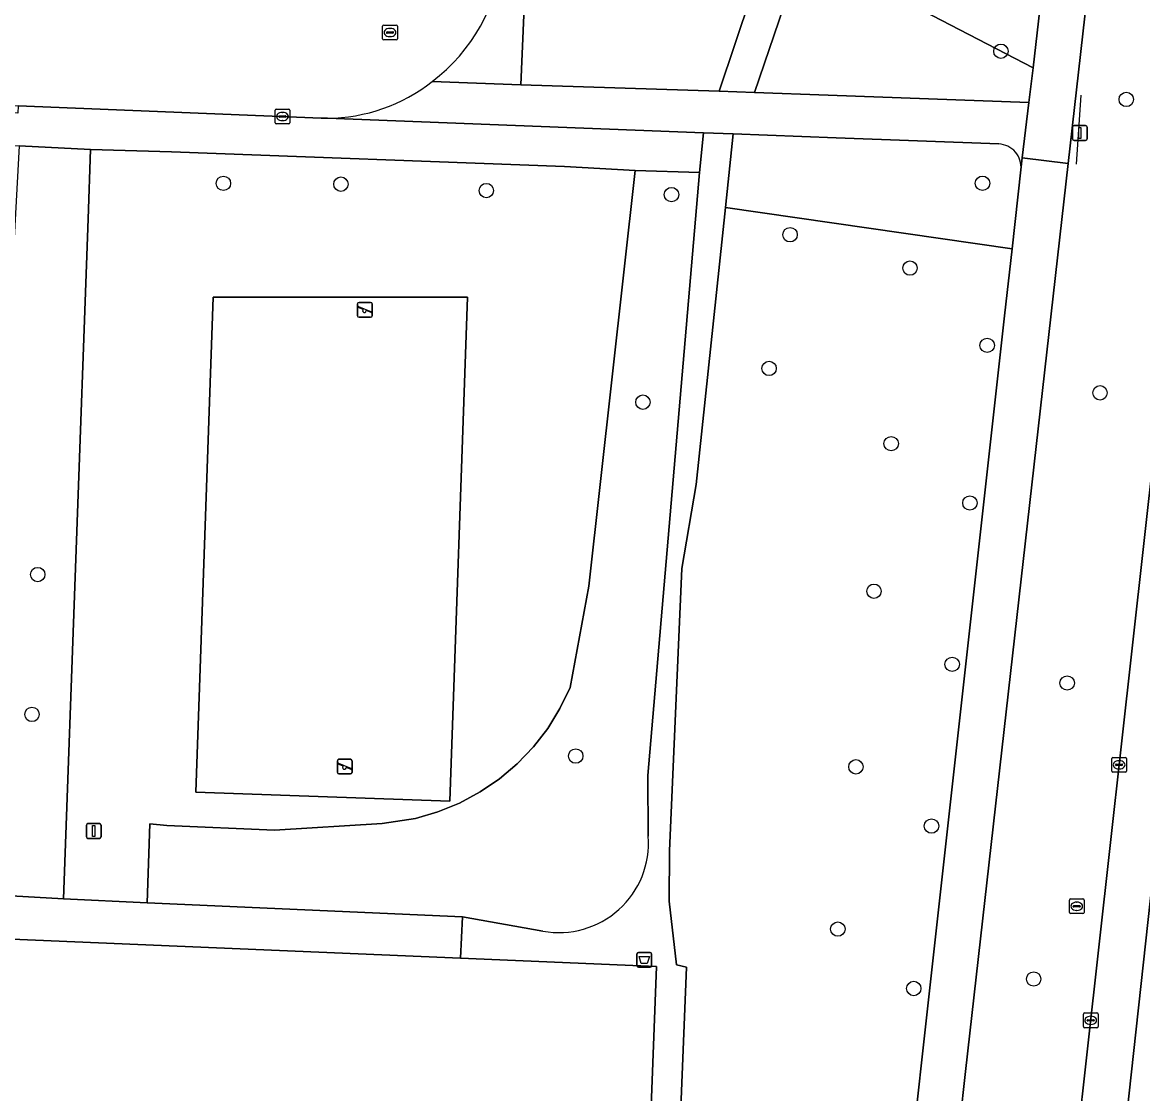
# Model space of a CAD drawing. Extents: x 161354 to 162026, y 386504 to 387460.
# Drawn here: x 161908.9 to 161985.1, y 387101.8 to 387174.6 of the extents above; entities that cross this region are included whole.
import ezdxf

# ---------------------------------------------------------------- set-up
doc = ezdxf.new("R2010")
doc.units = 0
for name, color, linetype in [('IMGEO_Afvalbak', 7, 'Continuous'), ('IMGEO_Berm_groen', 7, 'Continuous'), ('IMGEO_Boom', 7, 'Continuous'), ('IMGEO_Erf', 7, 'Continuous'), ('IMGEO_Fietspad_gesloten', 7, 'Continuous'), ('IMGEO_Groenvoorziening', 7, 'Continuous'), ('IMGEO_Hek', 7, 'Continuous'), ('IMGEO_Kolk', 7, 'Continuous'), ('IMGEO_Loofbos', 7, 'Continuous'), ('IMGEO_Rijbaan_lokaal_open', 7, 'Continuous'), ('IMGEO_Rijbaan_regionaal_gesloten', 7, 'Continuous'), ('IMGEO_Rioolput', 7, 'Continuous'), ('IMGEO_Speelvoorziening', 7, 'Continuous'), ('IMGEO_Verkeersbordpaal', 7, 'Continuous'), ('IMGEO_Voetpad_halfverhard', 7, 'Continuous'), ('IMGEO_Voetpad_open', 7, 'Continuous')]:
    doc.layers.add(name, color=color, linetype=linetype)

msp = doc.modelspace()

# ---------------------------------------------------------------- linework, layer by layer
at = {"layer": 'IMGEO_Afvalbak'}
for p, q in [((161950.708, 387110.455), (161950.708, 387111.255)), ((161950.708, 387111.255), (161950.708, 387110.455)), ((161950.808, 387111.355), (161951.598, 387111.355)), ((161951.598, 387111.355), (161950.808, 387111.355)), ((161951.698, 387111.255), (161951.698, 387110.455)), ((161951.698, 387110.455), (161951.698, 387111.255)), ((161951.598, 387110.355), (161950.808, 387110.355)), ((161950.808, 387110.355), (161951.598, 387110.355))]:
    msp.add_line(p, q, dxfattribs=at)
msp.add_lwpolyline([(161950.851, 387111.069), (161951.555, 387111.069), (161951.406, 387110.599), (161951, 387110.599), (161950.851, 387111.069)], dxfattribs=at)
for centre, start, end in [((161950.808, 387111.255), 90, 180), ((161950.808, 387111.255), 90, 180), ((161951.598, 387111.255), 0, 90), ((161951.598, 387111.255), 360, 90), ((161950.808, 387110.455), 180, 270), ((161950.808, 387110.455), 180, 270), ((161951.598, 387110.455), 270, 0), ((161951.598, 387110.455), 270, 0)]:
    msp.add_arc(centre, 0.1, start, end, dxfattribs=at)
at = {"layer": 'IMGEO_Berm_groen'}
for points in [[(161984.988, 387208.872), (161980.02, 387164.98), (161973.033, 387103.254), (161967.257, 387050.915), (161961.639, 387000)], [(161969.651, 387000), (161975.237, 387050.12), (161988.964, 387173.29), (161989.18, 387176.268)]]:
    msp.add_lwpolyline(points, dxfattribs=at)
at = {"layer": 'IMGEO_Boom'}
for centre in [(161975.443, 387172.619), (161983.966, 387169.34), (161922.596, 387163.636), (161930.582, 387163.582), (161974.194, 387163.642), (161940.471, 387163.147), (161953.055, 387162.87), (161961.114, 387160.144), (161969.264, 387157.874), (161974.512, 387152.623), (161959.689, 387151.052), (161982.182, 387149.394), (161951.11, 387148.76), (161967.985, 387145.942), (161973.335, 387141.909), (161909.978, 387137.044), (161966.817, 387135.909), (161972.131, 387130.941), (161979.949, 387129.67), (161909.588, 387127.536), (161946.544, 387124.704), (161965.589, 387123.972), (161970.725, 387119.947), (161964.36, 387112.94), (161977.672, 387109.548), (161969.522, 387108.903)]:
    msp.add_circle(centre, 0.489, dxfattribs=at)
at = {"layer": 'IMGEO_Erf'}
msp.add_lwpolyline([(161949.829, 387052.652), (161952.036, 387110.403), (161938.722, 387110.963), (161907.141, 387112.293), (161904.797, 387053.789), (161904.221, 387041.354), (161898.337, 387041.574), (161897.536, 387022.505), (161948.584, 387020.063)], close=True, dxfattribs=at)
at = {"layer": 'IMGEO_Fietspad_gesloten'}
msp.add_lwpolyline([(161978.273, 387177.072), (161977.626, 387171.484), (161977.353, 387169.125), (161976.9, 387165.369), (161980.02, 387164.98), (161984.988, 387208.872)], dxfattribs=at)
msp.add_lwpolyline([(161973.033, 387103.254), (161980.02, 387164.98), (161976.9, 387165.369), (161976.803, 387164.566), (161976.203, 387159.177), (161975.697, 387154.627), (161964.191, 387051.221), (161967.257, 387050.915)], close=True, dxfattribs=at)
at = {"layer": 'IMGEO_Groenvoorziening'}
for points in [[(161961.764, 387186.193), (161962.013, 387186.937), (161961.653, 387187.106), (161952.6, 387191.333), (161947.86, 387191.512), (161947.613, 387192.501), (161947.534, 387191.305), (161943.722, 387191.4), (161942.815, 387170.331), (161956.305, 387169.908)], [(161958.703, 387169.819), (161963.7, 387169.633), (161977.353, 387169.125), (161977.626, 387171.484), (161962.03, 387179.59)], [(161913.4, 387161.215), (161913.569, 387165.943), (161908.713, 387166.192), (161908.216, 387156.976), (161908.038, 387151.98), (161907.989, 387150.59), (161906.571, 387115.293), (161911.726, 387114.997)], [(161950.579, 387164.503), (161945.782, 387164.774), (161919.068, 387165.768), (161913.569, 387165.943), (161913.4, 387161.215), (161911.726, 387114.997), (161917.412, 387114.731), (161917.603, 387120.094), (161918.762, 387119.974), (161926.077, 387119.66), (161933.384, 387120.113), (161935.645, 387120.467), (161937.17, 387120.91), (161938.64, 387121.511), (161940.04, 387122.262), (161941.353, 387123.155), (161942.566, 387124.181), (161943.665, 387125.327), (161944.638, 387126.583), (161945.474, 387127.933), (161946.165, 387129.363), (161947.428, 387136.244)], [(161921.905, 387155.9), (161920.724, 387122.248), (161937.981, 387121.642), (161939.184, 387155.9)], [(161939.184, 387155.9), (161937.981, 387121.642), (161920.724, 387122.248), (161921.905, 387155.9)]]:
    msp.add_lwpolyline(points, close=True, dxfattribs=at)
for points in [[(161975.298, 387166.311), (161964.252, 387166.73), (161957.257, 387166.996), (161956.726, 387161.99), (161976.203, 387159.177), (161976.803, 387164.566)], [(161954.959, 387164.384), (161950.579, 387164.503), (161947.428, 387136.244), (161946.165, 387129.363), (161945.474, 387127.933), (161944.638, 387126.583), (161943.665, 387125.327), (161942.566, 387124.181), (161941.353, 387123.155), (161940.04, 387122.262), (161938.64, 387121.511), (161937.17, 387120.91), (161935.645, 387120.467), (161933.384, 387120.113), (161926.077, 387119.66), (161918.762, 387119.974), (161917.603, 387120.094), (161917.412, 387114.731), (161938.853, 387113.769), (161944.316, 387112.807)], [(161951.469, 387119.248), (161951.446, 387123.384), (161954.959, 387164.384)]]:
    msp.add_lwpolyline(points, dxfattribs=at)
for centre, radius, start, end in [((161975.239, 387164.739), 1.573, 353.68869, 87.86449), ((161945.411, 387118.783), 6.076, 259.61598, 4.38765)]:
    msp.add_arc(centre, radius, start, end, dxfattribs=at)
at = {"layer": 'IMGEO_Hek'}
msp.add_lwpolyline([(161980.882, 387169.625), (161980.553, 387164.937)], dxfattribs=at)
at = {"layer": 'IMGEO_Kolk'}
for p, q in [((161926.111, 387167.754), (161926.111, 387168.606)), ((161926.186, 387168.68), (161927.038, 387168.68)), ((161927.112, 387168.606), (161927.112, 387167.754)), ((161926.37, 387168.174), (161926.37, 387168.186)), ((161926.808, 387168.137), (161926.41, 387168.137)), ((161926.413, 387168.223), (161926.811, 387168.223)), ((161926.622, 387167.9), (161926.597, 387167.9)), ((161926.599, 387168.46), (161926.624, 387168.46)), ((161926.854, 387168.186), (161926.854, 387168.174)), ((161927.038, 387167.68), (161926.186, 387167.68)), ((161982.977, 387123.683), (161982.977, 387124.535)), ((161983.052, 387124.609), (161983.904, 387124.609)), ((161983.465, 387124.389), (161983.49, 387124.389)), ((161983.978, 387124.535), (161983.978, 387123.683)), ((161983.904, 387123.609), (161983.052, 387123.609)), ((161983.236, 387124.103), (161983.236, 387124.115)), ((161983.674, 387124.066), (161983.276, 387124.066)), ((161983.279, 387124.152), (161983.677, 387124.152)), ((161983.488, 387123.829), (161983.463, 387123.829)), ((161983.72, 387124.115), (161983.72, 387124.103)), ((161981.047, 387106.313), (161981.047, 387107.165)), ((161981.122, 387107.239), (161981.974, 387107.239)), ((161981.535, 387107.019), (161981.56, 387107.019)), ((161982.048, 387107.165), (161982.048, 387106.313)), ((161981.974, 387106.239), (161981.122, 387106.239)), ((161981.306, 387106.733), (161981.306, 387106.745)), ((161981.744, 387106.696), (161981.346, 387106.696)), ((161981.349, 387106.782), (161981.747, 387106.782)), ((161981.558, 387106.459), (161981.533, 387106.459)), ((161981.79, 387106.745), (161981.79, 387106.733))]:
    msp.add_line(p, q, dxfattribs=at)
for points in [[(161926.111, 387167.754), (161926.111, 387168.606)], [(161926.186, 387168.68), (161927.038, 387168.68)], [(161927.112, 387168.606), (161927.112, 387167.754)], [(161927.038, 387167.68), (161926.186, 387167.68)], [(161982.977, 387123.683), (161982.977, 387124.535)], [(161983.052, 387124.609), (161983.904, 387124.609)], [(161983.978, 387124.535), (161983.978, 387123.683)], [(161983.904, 387123.609), (161983.052, 387123.609)], [(161981.047, 387106.313), (161981.047, 387107.165)], [(161981.122, 387107.239), (161981.974, 387107.239)], [(161982.048, 387107.165), (161982.048, 387106.313)], [(161981.974, 387106.239), (161981.122, 387106.239)]]:
    msp.add_lwpolyline(points, dxfattribs=at)
for centre, radius, start, end in [((161926.188, 387168.604), 0.0765, 91.55205, 178.44795), ((161926.188, 387168.604), 0.0765, 91.55205, 178.44795), ((161927.036, 387168.604), 0.0765, 1.55205, 88.44795), ((161927.036, 387168.604), 0.0765, 1.55205, 88.44795), ((161926.188, 387167.756), 0.0765, 181.55205, 268.44795), ((161926.188, 387167.756), 0.0765, 181.55205, 268.44795), ((161926.41, 387168.183), 0.0403, 85.87752, 175.75265), ((161926.407, 387168.173), 0.0366, 178.93798, 274.71019), ((161926.811, 387168.18), 0.043, 264.86636, 352.45326), ((161926.815, 387168.185), 0.0386, 1.73085, 96.63898), ((161927.036, 387167.756), 0.0765, 271.55205, 358.44795), ((161927.036, 387167.756), 0.0765, 271.55205, 358.44795), ((161983.054, 387124.533), 0.0765, 91.55205, 178.44795), ((161983.054, 387124.533), 0.0765, 91.55205, 178.44795), ((161983.902, 387124.533), 0.0765, 1.55205, 88.44795), ((161983.902, 387124.533), 0.0765, 1.55205, 88.44795), ((161983.054, 387123.685), 0.0765, 181.55205, 268.44795), ((161983.054, 387123.685), 0.0765, 181.55205, 268.44795), ((161983.276, 387124.112), 0.0403, 85.87752, 175.75265), ((161983.273, 387124.102), 0.0366, 178.93798, 274.71019), ((161983.677, 387124.109), 0.043, 264.86636, 352.45326), ((161983.681, 387124.114), 0.0386, 1.73085, 96.63898), ((161983.902, 387123.685), 0.0765, 271.55205, 358.44795), ((161983.902, 387123.685), 0.0765, 271.55205, 358.44795), ((161981.124, 387107.163), 0.0765, 91.55205, 178.44795), ((161981.124, 387107.163), 0.0765, 91.55205, 178.44795), ((161981.972, 387107.163), 0.0765, 1.55205, 88.44795), ((161981.972, 387107.163), 0.0765, 1.55205, 88.44795), ((161981.124, 387106.315), 0.0765, 181.55205, 268.44795), ((161981.124, 387106.315), 0.0765, 181.55205, 268.44795), ((161981.346, 387106.742), 0.0403, 85.87752, 175.75265), ((161981.343, 387106.732), 0.0366, 178.93798, 274.71019), ((161981.747, 387106.739), 0.043, 264.86636, 352.45326), ((161981.751, 387106.744), 0.0386, 1.73085, 96.63898), ((161981.972, 387106.315), 0.0765, 271.55205, 358.44795), ((161981.972, 387106.315), 0.0765, 271.55205, 358.44795)]:
    msp.add_arc(centre, radius, start, end, dxfattribs=at)
for centre, major_axis, ratio, start_param, end_param in [((161926.598, 387168.18), (-0.387, 0.002), 0.722429, 4.712389, 7.853982), ((161926.623, 387168.18), (-0.39, 0.002), 0.717154, 1.570796, 4.712389), ((161983.464, 387124.109), (-0.387, 0.002), 0.722429, 4.712389, 7.853982), ((161983.489, 387124.109), (-0.39, 0.002), 0.717154, 1.570796, 4.712389), ((161981.534, 387106.739), (-0.387, 0.002), 0.722429, 4.712389, 7.853982), ((161981.559, 387106.739), (-0.39, 0.002), 0.717154, 1.570796, 4.712389)]:
    msp.add_ellipse(centre, major_axis=major_axis, ratio=ratio, start_param=start_param, end_param=end_param, dxfattribs=at)
at = {"layer": 'IMGEO_Loofbos'}
for points in [[(161962.03, 387179.59), (161977.626, 387171.484), (161978.273, 387177.072)], [(161958.492, 387000), (161964.191, 387051.221), (161975.697, 387154.627), (161976.203, 387159.177), (161956.726, 387161.99), (161954.728, 387143.172), (161953.755, 387137.443), (161952.909, 387118.265), (161952.898, 387114.841), (161953.395, 387110.502), (161954.083, 387110.356), (161951.73, 387052.463), (161949.98, 387009.393)]]:
    msp.add_lwpolyline(points, dxfattribs=at)
at = {"layer": 'IMGEO_Rijbaan_lokaal_open'}
msp.add_lwpolyline([(161800.767, 387173.008), (161805.466, 387172.836), (161808.065, 387172.741), (161812.104, 387172.564), (161824.999, 387172.038), (161843.637, 387171.548), (161843.907, 387171.508), (161906.005, 387169.01), (161908.645, 387168.904), (161929.241, 387168.075), (161929.664, 387168.059)], dxfattribs=at)
for centre, radius, start, end in [((161929.237, 387180.475), 12.463, 307.31851, 353.6124), ((161929.552, 387179.778), 11.72, 270.54768, 308.1591)]:
    msp.add_arc(centre, radius, start, end, dxfattribs=at)
at = {"layer": 'IMGEO_Rijbaan_regionaal_gesloten'}
msp.add_lwpolyline([(162003.046, 387237.127), (162004.271, 387250.025), (162006.199, 387267.022), (162015.819, 387353.801), (162019.07, 387383.122), (162022.334, 387411.027), (162023.206, 387418.475), (162019.673, 387418.727), (162019.583, 387417.937), (162015.75, 387382.273), (162012.731, 387355.784), (162005.962, 387296.403), (162002.942, 387268.147), (162001.199, 387250.647), (161999.752, 387237.531), (161994.537, 387195.46), (161993.554, 387187.531), (161989.992, 387155.008), (161978.469, 387049.798), (161981.984, 387049.448), (161991.682, 387137.01)], close=True, dxfattribs=at)
msp.add_lwpolyline([(161989.18, 387176.268), (161988.964, 387173.29), (161975.237, 387050.12), (161978.469, 387049.798), (161989.992, 387155.008), (161993.554, 387187.531)], dxfattribs=at)
at = {"layer": 'IMGEO_Rioolput'}
for p, q in [((161933.422, 387173.464), (161933.422, 387174.316)), ((161933.497, 387174.39), (161934.349, 387174.39)), ((161933.681, 387173.884), (161933.681, 387173.896)), ((161934.119, 387173.847), (161933.721, 387173.847)), ((161933.724, 387173.933), (161934.122, 387173.933)), ((161933.91, 387174.17), (161933.935, 387174.17)), ((161934.165, 387173.896), (161934.165, 387173.884)), ((161934.423, 387174.316), (161934.423, 387173.464)), ((161934.349, 387173.39), (161933.497, 387173.39)), ((161933.933, 387173.61), (161933.908, 387173.61)), ((161980.096, 387114.066), (161980.096, 387114.918)), ((161980.171, 387114.992), (161981.023, 387114.992)), ((161980.355, 387114.486), (161980.355, 387114.498)), ((161980.793, 387114.449), (161980.395, 387114.449)), ((161980.398, 387114.535), (161980.796, 387114.535)), ((161980.584, 387114.772), (161980.609, 387114.772)), ((161980.839, 387114.498), (161980.839, 387114.486)), ((161981.097, 387114.918), (161981.097, 387114.066)), ((161981.023, 387113.992), (161980.171, 387113.992)), ((161980.607, 387114.212), (161980.582, 387114.212))]:
    msp.add_line(p, q, dxfattribs=at)
for points in [[(161933.422, 387173.464), (161933.422, 387174.316)], [(161933.497, 387174.39), (161934.349, 387174.39)], [(161934.423, 387174.316), (161934.423, 387173.464)], [(161934.349, 387173.39), (161933.497, 387173.39)], [(161980.096, 387114.066), (161980.096, 387114.918)], [(161980.171, 387114.992), (161981.023, 387114.992)], [(161981.097, 387114.918), (161981.097, 387114.066)], [(161981.023, 387113.992), (161980.171, 387113.992)]]:
    msp.add_lwpolyline(points, dxfattribs=at)
for centre, radius, start, end in [((161933.499, 387174.314), 0.0765, 91.55205, 178.44795), ((161933.499, 387174.314), 0.0765, 91.55205, 178.44795), ((161933.721, 387173.893), 0.0403, 85.87752, 175.75265), ((161933.718, 387173.883), 0.0366, 178.93798, 274.71019), ((161934.122, 387173.89), 0.043, 264.86636, 352.45326), ((161934.126, 387173.895), 0.0386, 1.73085, 96.63898), ((161934.347, 387174.314), 0.0765, 1.55205, 88.44795), ((161934.347, 387174.314), 0.0765, 1.55205, 88.44795), ((161933.499, 387173.466), 0.0765, 181.55205, 268.44795), ((161933.499, 387173.466), 0.0765, 181.55205, 268.44795), ((161934.347, 387173.466), 0.0765, 271.55205, 358.44795), ((161934.347, 387173.466), 0.0765, 271.55205, 358.44795), ((161980.173, 387114.916), 0.0765, 91.55205, 178.44795), ((161980.173, 387114.916), 0.0765, 91.55205, 178.44795), ((161980.395, 387114.495), 0.0403, 85.87752, 175.75265), ((161980.392, 387114.485), 0.0366, 178.93798, 274.71019), ((161980.796, 387114.492), 0.043, 264.86636, 352.45326), ((161980.8, 387114.497), 0.0386, 1.73085, 96.63898), ((161981.021, 387114.916), 0.0765, 1.55205, 88.44795), ((161981.021, 387114.916), 0.0765, 1.55205, 88.44795), ((161980.173, 387114.068), 0.0765, 181.55205, 268.44795), ((161980.173, 387114.068), 0.0765, 181.55205, 268.44795), ((161981.021, 387114.068), 0.0765, 271.55205, 358.44795), ((161981.021, 387114.068), 0.0765, 271.55205, 358.44795)]:
    msp.add_arc(centre, radius, start, end, dxfattribs=at)
for centre, major_axis, ratio, start_param, end_param in [((161933.909, 387173.89), (-0.387, 0.002), 0.722429, 4.712389, 7.853982), ((161933.934, 387173.89), (-0.39, 0.002), 0.717154, 1.570796, 4.712389), ((161980.583, 387114.492), (-0.387, 0.002), 0.722429, 4.712389, 7.853982), ((161980.608, 387114.492), (-0.39, 0.002), 0.717154, 1.570796, 4.712389)]:
    msp.add_ellipse(centre, major_axis=major_axis, ratio=ratio, start_param=start_param, end_param=end_param, dxfattribs=at)
at = {"layer": 'IMGEO_Speelvoorziening'}
for p, q in [((161931.717, 387154.635), (161931.717, 387155.435)), ((161931.717, 387155.435), (161931.717, 387154.635)), ((161932.1, 387155.063), (161931.761, 387155.2)), ((161931.786, 387155.26), (161932.662, 387154.907)), ((161931.817, 387155.535), (161932.607, 387155.535)), ((161932.607, 387155.535), (161931.817, 387155.535)), ((161932.638, 387154.847), (161932.298, 387154.984)), ((161932.707, 387155.435), (161932.707, 387154.635)), ((161932.707, 387154.635), (161932.707, 387155.435)), ((161932.607, 387154.535), (161931.817, 387154.535)), ((161931.817, 387154.535), (161932.607, 387154.535)), ((161930.354, 387123.587), (161930.354, 387124.387)), ((161930.354, 387124.387), (161930.354, 387123.587)), ((161930.454, 387124.487), (161931.244, 387124.487)), ((161931.244, 387124.487), (161930.454, 387124.487)), ((161931.344, 387124.387), (161931.344, 387123.587)), ((161931.344, 387123.587), (161931.344, 387124.387)), ((161930.737, 387124.015), (161930.398, 387124.152)), ((161930.423, 387124.212), (161931.299, 387123.859)), ((161931.275, 387123.799), (161930.935, 387123.936)), ((161931.244, 387123.487), (161930.454, 387123.487)), ((161930.454, 387123.487), (161931.244, 387123.487))]:
    msp.add_line(p, q, dxfattribs=at)
for centre, radius, start, end in [((161931.817, 387155.435), 0.1, 90, 180), ((161931.817, 387155.435), 0.1, 90, 180), ((161931.774, 387155.23), 0.0327, 68.07798, 248.07798), ((161932.179, 387154.973), 0.12, 130.99278, 5.16318), ((161932.607, 387155.435), 0.1, 0, 90), ((161932.607, 387155.435), 0.1, 360, 90), ((161932.65, 387154.877), 0.0327, 248.07798, 68.07798), ((161931.817, 387154.635), 0.1, 180, 270), ((161931.817, 387154.635), 0.1, 180, 270), ((161932.607, 387154.635), 0.1, 270, 0), ((161932.607, 387154.635), 0.1, 270, 0), ((161930.454, 387124.387), 0.1, 90, 180), ((161930.454, 387124.387), 0.1, 90, 180), ((161931.244, 387124.387), 0.1, 0, 90), ((161931.244, 387124.387), 0.1, 360, 90), ((161930.454, 387123.587), 0.1, 180, 270), ((161930.454, 387123.587), 0.1, 180, 270), ((161930.411, 387124.182), 0.0327, 68.07798, 248.07798), ((161930.816, 387123.925), 0.12, 130.99278, 5.16318), ((161931.244, 387123.587), 0.1, 270, 0), ((161931.244, 387123.587), 0.1, 270, 0), ((161931.287, 387123.829), 0.0327, 248.07798, 68.07798)]:
    msp.add_arc(centre, radius, start, end, dxfattribs=at)
at = {"layer": 'IMGEO_Verkeersbordpaal'}
for p, q in [((161980.315, 387166.658), (161980.315, 387167.458)), ((161980.315, 387167.458), (161980.315, 387166.658)), ((161980.415, 387167.558), (161981.205, 387167.558)), ((161981.205, 387167.558), (161980.415, 387167.558)), ((161981.305, 387167.458), (161981.305, 387166.658)), ((161981.305, 387166.658), (161981.305, 387167.458)), ((161981.205, 387166.558), (161980.415, 387166.558)), ((161980.415, 387166.558), (161981.205, 387166.558)), ((161913.292, 387119.211), (161913.292, 387120.011)), ((161913.292, 387120.011), (161913.292, 387119.211)), ((161913.392, 387120.111), (161914.182, 387120.111)), ((161914.182, 387120.111), (161913.392, 387120.111)), ((161914.282, 387120.011), (161914.282, 387119.211)), ((161914.282, 387119.211), (161914.282, 387120.011)), ((161914.182, 387119.111), (161913.392, 387119.111)), ((161913.392, 387119.111), (161914.182, 387119.111))]:
    msp.add_line(p, q, dxfattribs=at)
for points in [[(161980.735, 387167.433), (161980.885, 387167.433), (161980.885, 387166.683), (161980.735, 387166.683), (161980.735, 387167.433)], [(161913.712, 387119.986), (161913.862, 387119.986), (161913.862, 387119.236), (161913.712, 387119.236), (161913.712, 387119.986)]]:
    msp.add_lwpolyline(points, dxfattribs=at)
for centre, start, end in [((161980.415, 387167.458), 90, 180), ((161980.415, 387167.458), 90, 180), ((161981.205, 387167.458), 0, 90), ((161981.205, 387167.458), 360, 90), ((161980.415, 387166.658), 180, 270), ((161980.415, 387166.658), 180, 270), ((161981.205, 387166.658), 270, 0), ((161981.205, 387166.658), 270, 0), ((161913.392, 387120.011), 90, 180), ((161913.392, 387120.011), 90, 180), ((161914.182, 387120.011), 0, 90), ((161914.182, 387120.011), 360, 90), ((161913.392, 387119.211), 180, 270), ((161913.392, 387119.211), 180, 270), ((161914.182, 387119.211), 270, 0), ((161914.182, 387119.211), 270, 0)]:
    msp.add_arc(centre, 0.1, start, end, dxfattribs=at)
at = {"layer": 'IMGEO_Voetpad_halfverhard'}
for points in [[(161949.98, 387009.393), (161951.73, 387052.463), (161954.083, 387110.356), (161953.395, 387110.502), (161952.898, 387114.841), (161952.909, 387118.265), (161953.755, 387137.443), (161954.728, 387143.172), (161956.726, 387161.99), (161957.257, 387166.996), (161955.224, 387167.074), (161954.959, 387164.384), (161951.446, 387123.384), (161951.469, 387119.248)], [(161944.316, 387112.807), (161938.853, 387113.769), (161938.722, 387110.963), (161952.036, 387110.403), (161949.829, 387052.652), (161948.584, 387020.063)]]:
    msp.add_lwpolyline(points, dxfattribs=at)
msp.add_arc((161945.411, 387118.783), 6.076, 259.61598, 4.38765, dxfattribs=at)
at = {"layer": 'IMGEO_Voetpad_open'}
for points in [[(161965.609, 387197.664), (161962.013, 387186.937), (161961.764, 387186.193), (161956.305, 387169.908), (161958.703, 387169.819), (161962.03, 387179.59), (161966.95, 387194.037), (161967.806, 387196.55)], [(161936.793, 387170.563), (161942.815, 387170.331), (161943.722, 387191.4)], [(161843.278, 387169.042), (161908.713, 387166.192), (161913.569, 387165.943), (161919.068, 387165.768), (161945.782, 387164.774), (161950.579, 387164.503), (161954.959, 387164.384), (161955.224, 387167.074), (161929.664, 387168.059), (161929.241, 387168.075), (161908.645, 387168.904), (161908.631, 387168.405), (161905.991, 387168.511), (161906.005, 387169.01), (161843.907, 387171.508)], [(161977.353, 387169.125), (161963.7, 387169.633), (161958.703, 387169.819), (161956.305, 387169.908), (161942.815, 387170.331), (161936.793, 387170.563)], [(161976.803, 387164.566), (161976.9, 387165.369), (161977.353, 387169.125)], [(161929.664, 387168.059), (161955.224, 387167.074), (161957.257, 387166.996), (161964.252, 387166.73), (161975.298, 387166.311)], [(161917.412, 387114.731), (161911.726, 387114.997), (161906.571, 387115.293), (161866.348, 387116.802), (161864.758, 387116.862), (161862.54, 387116.959), (161853.403, 387117.391), (161844.504, 387117.743), (161844.528, 387113.183), (161844.545, 387112.951)], [(161881.594, 387112.797), (161888.445, 387112.602), (161892.07, 387112.426), (161898.153, 387112.181), (161902.213, 387112.114), (161907.141, 387112.293), (161938.722, 387110.963), (161938.853, 387113.769), (161917.412, 387114.731)]]:
    msp.add_lwpolyline(points, dxfattribs=at)
for centre, radius, start, end in [((161929.237, 387180.475), 12.463, 307.31851, 353.6124), ((161929.552, 387179.778), 11.72, 270.54768, 308.1591), ((161975.239, 387164.739), 1.573, 353.68869, 87.86449)]:
    msp.add_arc(centre, radius, start, end, dxfattribs=at)

doc.saveas('drawing.dxf')
